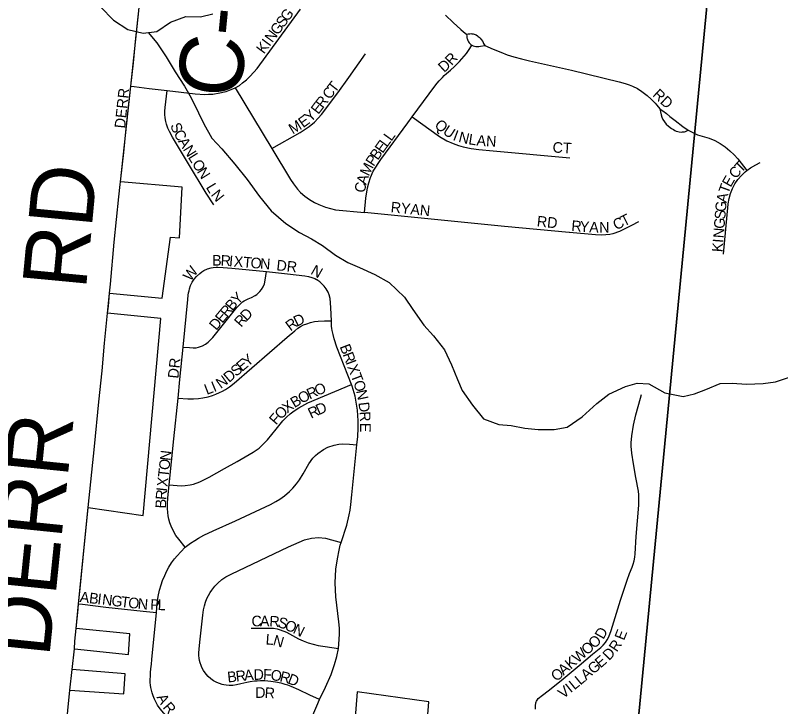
# Model space of a CAD drawing. Extents: x 1410790 to 1770854, y 566777 to 831614.
# Drawn here: x 1608072 to 1611667, y 719313 to 722560 of the extents above; entities that cross this region are included whole.
import ezdxf

# ---------------------------------------------------------------- set-up
doc = ezdxf.new("R2010")
doc.units = 0
for name, color, linetype in [('GM_X_City_Street', 7, 'Continuous'), ('GM_X_City_Street_Text', 7, 'Continuous'), ('GM_X_Corporation', 7, 'Continuous'), ('GM_X_County_Road', 7, 'Continuous'), ('GM_X_County_Road_Text', 7, 'Continuous'), ('GM_X_Minor_River', 7, 'Continuous'), ('GM_X_Section', 7, 'Continuous')]:
    doc.layers.add(name, color=color, linetype=linetype)

msp = doc.modelspace()

# ---------------------------------------------------------------- linework, layer by layer
at = {"layer": 'GM_X_City_Street'}
for points in [[(1608638.8, 722452.7), (1608652.2, 722581.5), (1608657.3, 722630.9), (1608661.3, 722694.3), (1608660.6, 722734.3), (1608654.7, 722796.2), (1608619.8, 723039.5), (1608614, 723092.7), (1608613.9, 723093)], [(1609103.9, 722220.1), (1609124.3, 722231.4), (1609139.8, 722242.6), (1609158.1, 722257), (1609175.4, 722274), (1609208.2, 722310.6), (1609411.1, 722589.5)], [(1610093.1, 722561.4), (1610128, 722526.9), (1610164.5, 722493.4), (1610177.1, 722482.5), (1610191.6, 722471.6)], [(1608614.8, 722226.8), (1608626.9, 722337.8), (1608638.8, 722452.7)], [(1610191.6, 722471.6), (1610198.5, 722472.8), (1610206.3, 722473.9), (1610211.7, 722474.3), (1610216.2, 722474), (1610222.5, 722473.2), (1610231.5, 722470.4), (1610236.7, 722468.2), (1610242.5, 722464.4), (1610246.8, 722461), (1610250.7, 722457.6), (1610255.4, 722452.6), (1610260.8, 722446.4), (1610267.2, 722437.1), (1610271.5, 722428.2), (1610276.9, 722418.5)], [(1610191.6, 722471.6), (1610192.4, 722461.9), (1610193.3, 722455.1), (1610194, 722451.8), (1610195.6, 722446.4), (1610197.4, 722441.3), (1610200.6, 722435.8), (1610204.2, 722431.1), (1610207.4, 722427.6), (1610211.1, 722423.9), (1610216.7, 722419.6)], [(1609936.8, 722083.1), (1610015.5, 722191.7), (1610042.8, 722227.6), (1610053.6, 722240.8), (1610063.2, 722252.2), (1610078.1, 722268.1), (1610086.5, 722277), (1610096.6, 722286.8), (1610116.1, 722301.9), (1610135.5, 722319.7), (1610159.1, 722343.6), (1610190.7, 722381.5), (1610206.4, 722404.1), (1610216.7, 722419.6)], [(1610216.7, 722419.6), (1610222.1, 722417.6), (1610228.5, 722415.8), (1610235.5, 722414.4), (1610239.5, 722414), (1610243.8, 722413.7), (1610248.8, 722413.8), (1610256.6, 722414.6), (1610276.9, 722418.5)], [(1610276.9, 722418.5), (1610317.2, 722400.5), (1610352.7, 722387.1), (1610381.7, 722375.2), (1610414.1, 722365), (1610449.1, 722355.6), (1610487.5, 722347), (1610684.2, 722303), (1610909, 722247.6), (1610935.8, 722240), (1610954.9, 722233.9), (1610970.5, 722227.5), (1610993.7, 722216.6), (1611014.8, 722203), (1611040.4, 722183), (1611059, 722166.1), (1611077.2, 722147), (1611085, 722138.3), (1611100.1, 722121.6)], [(1609277.2, 721934), (1609410.5, 722009.9), (1609451.8, 722037.4), (1609477.3, 722058.5), (1609495.3, 722076.6), (1609510.9, 722095), (1609586.8, 722196.4), (1609637.8, 722268.6), (1609717.6, 722378.7)], [(1608565.2, 721765.2), (1608566.7, 721778.7), (1608581.4, 721915.7), (1608591.7, 722013), (1608607.5, 722159.2), (1608614.8, 722226.8)], [(1608614.8, 722226.8), (1608630, 722225.4), (1608701.3, 722216.6), (1608784.7, 722206.4)], [(1609005, 721670.4), (1608968.9, 721724.5), (1608884.7, 721863.5), (1608810.6, 721987.6), (1608796.6, 722013.9), (1608788.3, 722030.7), (1608782.5, 722048.3), (1608778.8, 722061.8), (1608775.8, 722078.1), (1608774.7, 722094.1), (1608774.3, 722110.7), (1608775.1, 722127.8), (1608784.7, 722206.4)], [(1608784.7, 722206.4), (1608916.9, 722191.6), (1608961.5, 722188.8), (1608979.5, 722189.2), (1609000.2, 722190.3), (1609033.2, 722195.5), (1609062.1, 722203.2), (1609086, 722211.7), (1609103.9, 722220.1)], [(1609103.9, 722220.1), (1609277.2, 721934)], [(1611100.1, 722121.6), (1611102.3, 722106.6), (1611105.7, 722092.9), (1611109.2, 722081.9), (1611113.5, 722071.7), (1611121.4, 722060.1), (1611129.5, 722049.8), (1611140.8, 722039.6), (1611154.8, 722028.5), (1611162.8, 722023.5), (1611170.2, 722019.5), (1611176.2, 722016.8), (1611183.6, 722014.9), (1611190.9, 722013.2), (1611202.1, 722012.2), (1611206.3, 722012.4), (1611214.7, 722013.7), (1611219.8, 722015.2), (1611226.1, 722017.8), (1611232.6, 722020.9)], [(1611100.1, 722121.6), (1611113.1, 722112.4), (1611130.1, 722099.6), (1611146.9, 722085.8), (1611171, 722066.5), (1611207.2, 722038.8), (1611232.6, 722020.9)], [(1609712.8, 721634.4), (1609718.7, 721701.9), (1609726.9, 721750.5), (1609732.9, 721773.7), (1609739.8, 721798.1), (1609753, 721828.1), (1609789.2, 721883), (1609916.2, 722055.2), (1609936.8, 722083.1)], [(1609936.8, 722083.1), (1610064.5, 721991.5), (1610098.3, 721971.2), (1610128.7, 721958), (1610153.6, 721949.5), (1610175.3, 721943), (1610212.7, 721935.5), (1610249.5, 721930.3), (1610315.8, 721924.3), (1610676, 721890.8)], [(1611232.6, 722020.9), (1611247.4, 722013), (1611276.9, 721999.6), (1611320, 721986.7), (1611331.2, 721982.8), (1611357.5, 721971.8), (1611382.8, 721958.2), (1611406.6, 721942.4), (1611428.9, 721924.4), (1611449.3, 721904.4), (1611465.1, 721886.1), (1611507.9, 721831.6)], [(1609277.2, 721934), (1609364.7, 721789.4), (1609379.2, 721769), (1609398, 721744), (1609412.3, 721728), (1609432.4, 721710.8), (1609453.7, 721695.4), (1609478, 721681.2), (1609498.1, 721671.6), (1609528.6, 721659.3), (1609576.5, 721647.3), (1609712.8, 721634.4)], [(1611507.9, 721831.6), (1611524.5, 721843.2), (1611549.8, 721858.4), (1611570.9, 721868.7)], [(1611398, 721437.9), (1611420.5, 721673.1), (1611420.7, 721675), (1611424.8, 721699.6), (1611431.4, 721723.6), (1611440.6, 721746.8), (1611452.3, 721768.8), (1611466.3, 721789.4), (1611482.5, 721808.4), (1611500.5, 721825.6), (1611507.9, 721831.6)], [(1610674.5, 721540.4), (1610673.1, 721540.5), (1610370.4, 721569.1), (1609712.8, 721634.4)], [(1610999, 721589.9), (1610966.4, 721573.3), (1610909.4, 721545.4), (1610878.5, 721534.3), (1610864.5, 721531.2), (1610846.1, 721528.7), (1610823.6, 721527.7), (1610796.7, 721528.8), (1610674.5, 721540.4)], [(1608938, 721348), (1608948.5, 721355.6), (1608958.2, 721361.1), (1608975.3, 721369.3), (1608991.8, 721374.3), (1609001.3, 721376.1), (1609015, 721377.5), (1609023.8, 721377.4), (1609048, 721376.5), (1609089.7, 721373.1), (1609251.2, 721356.8)], [(1608859.9, 721002.3), (1608890, 721000), (1608907.5, 720999.2), (1608921.8, 720999.2), (1608933.2, 721001.9), (1608942.6, 721004.6), (1608951.4, 721008), (1608966, 721016), (1608978.5, 721025), (1608999.9, 721046.7), (1609112.2, 721187.5), (1609123, 721199.7), (1609131, 721206.9), (1609139.3, 721214.1), (1609146.5, 721218.7), (1609153, 721222.5), (1609165.1, 721228.2), (1609181.4, 721235.4), (1609198.1, 721243.7), (1609206.8, 721249.7), (1609213.2, 721255.1), (1609221.2, 721263.4), (1609228.2, 721272), (1609236.2, 721285.3), (1609241.9, 721299.6), (1609245.8, 721316.1), (1609251.2, 721356.8)], [(1608859.9, 721002.3), (1608881.6, 721226.1), (1608884.3, 721245.4), (1608886, 721257.3), (1608888, 721266.4), (1608890.2, 721275.2), (1608895.6, 721291.1), (1608902.6, 721306.6), (1608911.6, 721321.2), (1608922.4, 721334.4), (1608938, 721348)], [(1609251.2, 721356.8), (1609350.7, 721346.8), (1609432.4, 721337.2), (1609449.4, 721333.7), (1609465, 721329.6), (1609478.2, 721324.1), (1609487.4, 721319.2)], [(1609556.4, 721125.5), (1609554.4, 721186.4), (1609553.1, 721209.4), (1609550.4, 721230.4), (1609546.2, 721246.9), (1609540.8, 721260.3), (1609532.4, 721275.3), (1609522.2, 721288.6), (1609510.6, 721301.2), (1609502, 721308.5), (1609493.5, 721314.9), (1609487.4, 721319.2)], [(1608836.3, 720762.4), (1608883.1, 720759.5), (1608897.3, 720759.5), (1608909.2, 720759.5), (1608933.1, 720761.4), (1608952.5, 720763.4), (1608977.7, 720768.5), (1608998.9, 720775.3), (1609014.2, 720781.1), (1609031.2, 720788.7), (1609045, 720795.3), (1609059, 720803.6), (1609077.7, 720815.8), (1609099.7, 720832.6), (1609348.3, 721048.9), (1609384.7, 721078.9), (1609399.2, 721090.8), (1609411.8, 721098.7), (1609426.3, 721106.2), (1609440.6, 721112.1), (1609459.1, 721118), (1609478, 721122.3), (1609494.9, 721123.9), (1609524.4, 721125.8), (1609556.4, 721125.5)], [(1609651.7, 720826.4), (1609582.4, 721002.3), (1609570.3, 721040.7), (1609564.7, 721061.5), (1609560.8, 721079.8), (1609559.1, 721089.8), (1609557.8, 721100.9), (1609556.9, 721112.5), (1609556.4, 721125.5)], [(1608836.3, 720762.4), (1608845, 720849.5), (1608859.9, 721002.3)], [(1608795.3, 720355.1), (1608851.3, 720351.4), (1608870.5, 720352.4), (1608894, 720355.1), (1608908.7, 720359.1), (1608939.2, 720369.9), (1608982.8, 720392.1), (1609054, 720432), (1609113.9, 720464.8), (1609189.6, 720509), (1609216.8, 720528.2), (1609239.7, 720549.5), (1609255.9, 720567.1), (1609297.7, 720617.1), (1609328.4, 720655.2), (1609345.7, 720673.1), (1609363.5, 720689), (1609381.3, 720703.4), (1609403, 720717.7), (1609446.2, 720740.5), (1609651.7, 720826.4)], [(1609676.1, 720543), (1609680.1, 720582.4), (1609683, 720622.2), (1609682.8, 720656), (1609680, 720705.7), (1609668.5, 720771), (1609654.7, 720818.8), (1609651.7, 720826.4)], [(1608795.3, 720355.1), (1608817.2, 720571.5), (1608836.3, 720762.4)], [(1610515.2, 719302.2), (1610515.6, 719318.5), (1610515.8, 719323.8), (1610516.2, 719327.5), (1610517.3, 719331.7), (1610518.9, 719336.1), (1610520.5, 719339.4), (1610523.3, 719344.1), (1610528.6, 719351.2), (1610533.5, 719355.9), (1610541.4, 719362.7), (1610581.2, 719392.2), (1610644.6, 719444.1), (1610682.2, 719476.2), (1610720.6, 719507.5), (1610783.5, 719560.3), (1610821.7, 719591.5), (1610833.5, 719602.4), (1610843.9, 719614.3), (1610852.6, 719627.3), (1610859.8, 719641.3), (1610870.8, 719672), (1610915.1, 719813.7), (1610945.3, 719907.4), (1610956.8, 719938.7), (1610968.7, 719968.3), (1610974.4, 719983.5), (1610979.3, 719999.1), (1610982.2, 720016.3), (1610983.9, 720031), (1610988.5, 720112.6), (1611000, 720260), (1611001.2, 720293), (1611000.6, 720309.1), (1610998.7, 720325), (1610986.8, 720389.6), (1610975.3, 720454.4), (1610968, 720503.3), (1610965.1, 720536.4), (1610965.2, 720553.1), (1610967.7, 720586.2), (1610975.1, 720635.4), (1610986.2, 720683.8), (1611008.4, 720763.1), (1611012.8, 720778.9)], [(1608869.8, 720062.6), (1608894.7, 720081.2), (1608914.5, 720094.1), (1608932.3, 720105), (1608957.1, 720118.4), (1609002, 720138.6), (1609106.2, 720185.8), (1609270.7, 720263.4), (1609295.4, 720277), (1609314, 720288.5), (1609336.2, 720303.8), (1609360, 720324.5), (1609376, 720340), (1609393, 720360.7), (1609406.5, 720379.3), (1609423.5, 720407.2), (1609449.9, 720454.6), (1609469, 720480.1), (1609481.4, 720492.4), (1609492.6, 720502.2), (1609518.9, 720520.7), (1609539.6, 720531.7), (1609569.2, 720541.5), (1609591.8, 720546.2), (1609610.6, 720547.6), (1609641.5, 720546.6), (1609676.1, 720543)], [(1609602.8, 720085.1), (1609628.6, 720165.6), (1609640.7, 720213.7), (1609644.6, 720236.2), (1609648.5, 720262.7), (1609653.3, 720307.8), (1609676.1, 720543)], [(1608869.8, 720062.6), (1608839.3, 720099.8), (1608826, 720117.2), (1608809.6, 720146.5), (1608803.4, 720161.9), (1608797.1, 720177.6), (1608792.4, 720194.1), (1608789.4, 720210.4), (1608788, 720225.8), (1608786.7, 720243.7), (1608787.1, 720267.7), (1608789, 720293.5), (1608795.3, 720355.1)], [(1609009.2, 719879.5), (1609022.6, 719893.5), (1609041.3, 719910.2), (1609060.8, 719923.2), (1609085.5, 719936.3), (1609355.9, 720063.9), (1609430.9, 720096.5), (1609463, 720105.3), (1609496.3, 720107.7), (1609529.4, 720104.2), (1609602.8, 720085.1)], [(1609589.4, 719587), (1609593.4, 719629.5), (1609594, 719656.3), (1609594, 719682.5), (1609591.7, 719711.6), (1609587.2, 719750.7), (1609577.4, 719829.5), (1609574.6, 719894.7), (1609577.8, 719959.8), (1609584.8, 720008.1), (1609592.5, 720049.3), (1609598.6, 720071.9), (1609602.8, 720085.1)], [(1608735, 719755.9), (1608739, 719796.3), (1608743.7, 719830.2), (1608749.3, 719860.6), (1608756.7, 719885.5), (1608764, 719906.8), (1608773.7, 719929.9), (1608784, 719951), (1608793.3, 719969.1), (1608805.7, 719989.3), (1608819.6, 720008.1), (1608831.6, 720022), (1608849.3, 720041.3), (1608869.8, 720062.6)], [(1608940.2, 719519.7), (1608937.1, 719530.2), (1608934.9, 719541.9), (1608934.4, 719553.8), (1608934.4, 719566.2), (1608935.2, 719583.4), (1608938.7, 719616.3), (1608952.2, 719743), (1608956.5, 719768.2), (1608960.9, 719787.8), (1608965.2, 719803.7), (1608972, 719821.7), (1608979.3, 719836.2), (1608987.7, 719850.5), (1608995.4, 719861.4), (1609009.2, 719879.5)], [(1608369.5, 719796.7), (1608387.9, 719794.6), (1608497.1, 719781.6), (1608672.5, 719762.7), (1608735, 719755.9)], [(1608705.9, 719426.4), (1608706.1, 719440.7), (1608706.4, 719456.7), (1608707.6, 719473.3), (1608709.2, 719491.3), (1608711.6, 719513.5), (1608713.2, 719535), (1608735, 719755.9)], [(1609179.8, 719682.4), (1609236.2, 719682.7), (1609284.5, 719681.5), (1609301.2, 719678.4), (1609315.9, 719675.1), (1609345.8, 719663.2), (1609402.5, 719632.3), (1609423.4, 719622.5), (1609447.1, 719613.9), (1609493.8, 719601.4), (1609527.7, 719595.8), (1609589.4, 719587)], [(1609501.5, 719346.9), (1609529.2, 719405.4), (1609556.2, 719464.9), (1609572, 719511.5), (1609582.4, 719549.8), (1609589.4, 719587)], [(1609501.5, 719346.9), (1609455.4, 719368), (1609404, 719392.2), (1609367.2, 719408.5), (1609352.2, 719413.9), (1609338.9, 719418.3), (1609320.6, 719423.5), (1609294.5, 719428.8), (1609272.4, 719432.5), (1609243.6, 719435.3), (1609223.6, 719434.9), (1609208.7, 719433.9), (1609194.9, 719432.8), (1609175, 719430.3), (1609159.4, 719427.2), (1609130.6, 719420.5), (1609110.4, 719415.9), (1609093.6, 719413.7), (1609076.7, 719413), (1609062.4, 719414.3), (1609052.2, 719416.3), (1609042.9, 719418.4), (1609031.4, 719422.1), (1609018.7, 719427.2), (1609002.2, 719435.6), (1608989.6, 719444.8), (1608978, 719455.4), (1608968.1, 719466.3), (1608955.8, 719484.2), (1608948.6, 719497), (1608944.2, 719507.6), (1608940.2, 719519.7)], [(1609435.6, 719152.8), (1609392.9, 719161.2), (1609349.5, 719167.4), (1609056.1, 719196.2), (1608910, 719212.1), (1608896.4, 719214), (1608879.6, 719217.7), (1608863.4, 719223.1), (1608848.4, 719228.4), (1608819.3, 719242.6), (1608793.1, 719260.5), (1608770.1, 719282.7), (1608752.4, 719304.1), (1608740.6, 719320.9), (1608732.6, 719335.9), (1608725.6, 719349.1), (1608719.5, 719364.4), (1608714.5, 719379.1), (1608709.2, 719403.1), (1608707.2, 719414.6), (1608705.9, 719426.4)], [(1609435.6, 719152.8), (1609459.8, 719241.8), (1609474.9, 719284.7), (1609487.6, 719317.6), (1609501.5, 719346.9)]]:
    msp.add_lwpolyline(points, dxfattribs=at)
at = {"layer": 'GM_X_Corporation'}
msp.add_lwpolyline([(1608319.4, 719296.1), (1608328.8, 719391.6), (1608581.5, 719374), (1608588.5, 719467.8), (1608339.3, 719488.3), (1608349.3, 719585.6), (1608603.2, 719558.9), (1608610.2, 719656.2), (1608358.1, 719680.5), (1608369.5, 719796.7), (1608414.9, 720249.5), (1608671.8, 720211.7), (1608756, 721137.1), (1608505.7, 721160.9), (1608514.5, 721254.9), (1608762.2, 721232.3), (1608800.3, 721519), (1608843.7, 721515.5), (1608855, 721752.5), (1608566.7, 721778.7), (1608614.8, 722226.8), (1608652.2, 722581.5)], dxfattribs=at)
msp.add_lwpolyline([(1609627.6, 718745.4), (1609964.4, 718699.2), (1610014.8, 719336.4), (1609678, 719382.6)], close=True, dxfattribs=at)
at = {"layer": 'GM_X_County_Road'}
for points in [[(1608369.5, 719796.7), (1608376.4, 719867.8), (1608391.3, 720012.4), (1608414.9, 720249.4), (1608443.7, 720534.6), (1608464.5, 720745.2), (1608479.8, 720891), (1608491.3, 721020.7), (1608505.6, 721160.9), (1608509.2, 721193.8), (1608514.5, 721254.9), (1608519, 721298), (1608536.4, 721494.3), (1608558.7, 721707.1), (1608565.2, 721765.2)], [(1608279.7, 718902.9), (1608284.3, 718951), (1608290.9, 719018.9), (1608297.2, 719082.6), (1608304.8, 719144.4), (1608319.4, 719296.1), (1608328.8, 719391.6), (1608339.3, 719488.3), (1608349.3, 719585.6), (1608352.2, 719620.7), (1608358.1, 719680.5), (1608367, 719771.3), (1608369.5, 719796.7)]]:
    msp.add_lwpolyline(points, dxfattribs=at)
at = {"layer": 'GM_X_Minor_River'}
for points in [[(1608472.1, 722600.3), (1608533.5, 722537.8), (1608601.1, 722493.3), (1608672.9, 722476.8), (1608736.9, 722484.3), (1608801.1, 722527.8), (1608873.2, 722555.3), (1608941.1, 722552.8), (1608999.1, 722566.4)], [(1608695.8, 722479.4), (1608736.5, 722430.2), (1608779.9, 722365.9), (1608823.3, 722295.5), (1608866.8, 722227.1), (1608898.3, 722172.8), (1608931.7, 722102.5), (1608957.3, 722050.3), (1608994.8, 721983.9), (1609042.3, 721933.5), (1609103.7, 721861), (1609161.1, 721788.5), (1609218.4, 721710), (1609273.9, 721641.5), (1609343.3, 721583), (1609406.9, 721540.5), (1609462.6, 721510), (1609514.3, 721479.6), (1609575.9, 721433.1), (1609633.6, 721398.7), (1609689.3, 721376.2), (1609761, 721343.7), (1609828.6, 721305.2), (1609900, 721236.6), (1609939.5, 721178.2), (1609990.9, 721105.8), (1610036.5, 721055.4), (1610087.9, 720989), (1610121.4, 720918.7), (1610148.8, 720850.4), (1610170.4, 720798.2), (1610219.8, 720729.8), (1610271.3, 720665.3), (1610343, 720638.8), (1610400.9, 720634.3), (1610464.7, 720621.9), (1610528.6, 720615.4), (1610602.5, 720614.8), (1610664.5, 720626.4), (1610734.7, 720673.9), (1610803.1, 720737.5), (1610859.4, 720781.1), (1610937.5, 720816.6), (1610993.6, 720832.2), (1611047.5, 720829.8), (1611123.1, 720787.2), (1611208.8, 720770.5), (1611262.9, 720782.2), (1611314.9, 720803.8), (1611383.1, 720831.3), (1611439, 720832.9), (1611506.9, 720828.4), (1611584.8, 720831.9), (1611642.8, 720839.4), (1611712.9, 720862.9)]]:
    msp.add_lwpolyline(points, dxfattribs=at)
at = {"layer": 'GM_X_Section'}
for points in [[(1606124.7, 724419.8), (1611453.4, 723988.8), (1610940.2, 718643.2), (1605628.3, 719130)], [(1611453.4, 723988.8), (1616759.9, 723538.1), (1616296.8, 718203.7), (1610940.2, 718643.2)]]:
    msp.add_lwpolyline(points, close=True, dxfattribs=at)

# ---------------------------------------------------------------- texts
at = {"layer": 'GM_X_City_Street_Text'}
for s, rotation, p in [('G', 53.4898, (1609352.3, 722527.6)), ('S', 53.4801, (1609331.4, 722499.3)), ('G', 53.4898, (1609305.2, 722463.9)), ('N', 53.4898, (1609279, 722428.6)), ('I', 53.4711, (1609265.9, 722410.9)), ('K', 53.4841, (1609239.7, 722375.5)), ('R', 47.1292, (1610121.5, 722321.7)), ('D', 42.403, (1610085.9, 722288.9)), ('T', 52.2232, (1609573.2, 722193)), ('DERR', 83.9961, (1608587.4, 722027.5)), ('C', 52.219, (1609548.9, 722161.7)), ('RD', 317.1199, (1611062.1, 722183.2)), ('E', 52.5052, (1609495.2, 722092)), ('R', 52.2315, (1609516.6, 722119.9)), ('Y', 44.2189, (1609458.4, 722055.5)), ('E', 36.0034, (1609423.9, 722029.7)), ('S', 292.9331, (1608798.4, 722043.5)), ('M', 31.1637, (1609374.9, 721999.9)), ('Q', 318.7277, (1610037.4, 722039.3)), ('U', 326.7279, (1610076.5, 722005.6)), ('C', 297.7977, (1608814.1, 722006.9)), ('I', 339.5593, (1610124.2, 721976)), ('N', 346.2047, (1610150.8, 721966.5)), ('A', 301.9346, (1608834.5, 721968.4)), ('L', 54.0811, (1609817.5, 721937.6)), ('L', 54.0811, (1609838.1, 721966.1)), ('L', 351.114, (1610198.2, 721955.1)), ('A', 355.2064, (1610236.8, 721949.1)), ('N', 356.784, (1610282.2, 721945.4)), ('N', 302.0001, (1608857.9, 721931)), ('B', 54.9085, (1609774.3, 721876.8)), ('E', 54.2337, (1609796.9, 721909.1)), ('CT', 356.8222, (1610594.6, 721916)), ('L', 302.0125, (1608881.2, 721893.7)), ('P', 56.4539, (1609755, 721847.7)), ('O', 301.9984, (1608899.8, 721863.9)), ('M', 63.4512, (1609732.2, 721801.9)), ('T', 45.4636, (1611481, 721818.1)), ('N', 302.0001, (1608923.2, 721826.5)), ('C', 48.4028, (1611455.2, 721789)), ('A', 73.0788, (1609720.2, 721761.9)), ('E', 60.3669, (1611431.9, 721749.7)), ('L', 300.9919, (1608965.8, 721752.8)), ('C', 79.2282, (1609713.2, 721724.3)), ('T', 69.6901, (1611420.6, 721718.7)), ('N', 308.7053, (1608988.1, 721716.7)), ('A', 78.6686, (1611412.5, 721677.5)), ('RYAN', 354.1419, (1609833.4, 721635.5)), ('G', 84.9006, (1611408.8, 721635.1)), ('RD', 353.982, (1610519.9, 721569.5)), ('T', 26.4599, (1610930.2, 721567.5)), ('S', 85.4882, (1611406.1, 721600.1)), ('R', 355.8192, (1610682.5, 721547.7)), ('Y', 355.8209, (1610722, 721544.8)), ('A', 357.0431, (1610767, 721541.5)), ('N', 1.142, (1610814.9, 721539.2)), ('C', 25.4078, (1610893.5, 721550.1)), ('G', 85.4999, (1611402.6, 721556.3)), ('N', 85.4705, (1611399.1, 721512.4)), ('I', 85.494, (1611397.4, 721490.5)), ('K', 85.4923, (1611393.9, 721446.6)), ('B', 359.7085, (1608996.4, 721384.9)), ('R', 356.9872, (1609035.4, 721384.7)), ('I', 355.2727, (1609074.6, 721382.7)), ('X', 355.142, (1609096.5, 721380.9)), ('T', 355.132, (1609140.3, 721377.1)), ('O', 355.139, (1609175.4, 721374.2)), ('N', 356.3673, (1609220.4, 721370.3)), ('DR', 353.9934, (1609296.7, 721362.9)), ('W', 52.2356, (1608894.9, 721308.2)), ('N', 330.501, (1609455.7, 721347.6)), ('Y', 44.459, (1609116.1, 721198.4)), ('B', 50.3654, (1609091.8, 721168.9)), ('R', 50.3795, (1609066.6, 721138.4)), ('E', 50.3588, (1609044.1, 721111.2)), ('R', 48.7638, (1609132.7, 721092.5)), ('D', 45.9118, (1609158.3, 721121.7)), ('D', 26.1643, (1609394.1, 721097.2)), ('D', 50.3707, (1609016, 721077.4)), ('R', 36.8505, (1609364.6, 721074.8)), ('B', 290.7777, (1609594.9, 721004.9)), ('Y', 40.2532, (1609163.2, 720907.1)), ('R', 290.755, (1609608.9, 720967.8)), ('DR', 84.0977, (1608837.6, 720852.9)), ('E', 40.2323, (1609136.4, 720884.4)), ('I', 290.7667, (1609623, 720930.8)), ('S', 40.2428, (1609109.5, 720861.7)), ('X', 290.7722, (1609630.8, 720910.2)), ('N', 35.8086, (1609036.9, 720804.8)), ('D', 40.3009, (1609075.9, 720833.2)), ('T', 290.7767, (1609646.4, 720869.1)), ('L', 21.0101, (1608971.3, 720777.2)), ('I', 22.3246, (1609005.3, 720790.2)), ('O', 23.7295, (1609490.2, 720772)), ('O', 288.663, (1609658.7, 720836.6)), ('O', 28.4814, (1609416.4, 720735.3)), ('R', 24.1425, (1609454.2, 720755.8)), ('N', 282.0215, (1609672.4, 720796.4)), ('X', 37.8098, (1609349.5, 720689.2)), ('B', 30.8472, (1609382.9, 720715.2)), ('O', 44.6136, (1609319.3, 720659.3)), ('R', 25.0228, (1609461.2, 720665.3)), ('D', 24.0912, (1609496.9, 720681.9)), ('D', 276.7264, (1609683.4, 720741.5)), ('F', 49.3898, (1609297.2, 720633.4)), ('R', 274.0112, (1609688.5, 720698.5)), ('E', 268.798, (1609691.9, 720647)), ('N', 83.4344, (1608800.3, 720466.6)), ('O', 83.4064, (1608795.2, 720422.8)), ('T', 83.4318, (1608791.2, 720387.9)), ('X', 83.4064, (1608786.1, 720344.1)), ('R', 85.6236, (1608780.7, 720283.3)), ('I', 83.6501, (1608783.7, 720322.3)), ('B', 89.3442, (1608780.3, 720244.6)), ('A', 353.3195, (1608372.8, 719805.3)), ('B', 353.3058, (1608416.5, 719800.1)), ('I', 353.2978, (1608455.8, 719795.5)), ('N', 353.31, (1608477.7, 719793)), ('G', 353.2978, (1608521.4, 719787.8)), ('T', 353.3188, (1608565.1, 719782.7)), ('O', 353.2978, (1608600.1, 719778.6)), ('N', 355.0596, (1608645.5, 719773.3)), ('P', 357.6181, (1608704.9, 719768.8)), ('L', 357.7066, (1608740.2, 719767.4)), ('C', 359.7571, (1609181.3, 719690.9)), ('A', 359.7562, (1609220.9, 719690.7)), ('R', 356.769, (1609264.2, 719690.6)), ('S', 343.06, (1609300.6, 719688.9)), ('O', 334.5883, (1609332.4, 719679.4)), ('N', 333.6402, (1609372, 719660.6)), ('D', 60.4592, (1610833.9, 719626.6)), ('E', 68.1546, (1610931, 719621.6)), ('L', 355.8171, (1609246.6, 719606)), ('N', 343.7153, (1609279, 719603.9)), ('O', 43.4068, (1610791.9, 719583.6)), ('O', 40.9703, (1610757, 719553.2)), ('R', 56.3726, (1610897.7, 719567)), ('W', 40.955, (1610713.8, 719515.7)), ('D', 46.0186, (1610860.9, 719527.7)), ('K', 40.9863, (1610680.6, 719486.8)), ('E', 40.6804, (1610820.6, 719492.5)), ('A', 40.9474, (1610647.3, 719458)), ('G', 40.4607, (1610787, 719463.9)), ('B', 6.0344, (1609070.3, 719426.9)), ('R', 6.0547, (1609109.7, 719431)), ('A', 5.3409, (1609148.9, 719435.2)), ('D', 1.1366, (1609191.7, 719439.2)), ('F', 358.8526, (1609235.2, 719440.1)), ('O', 351.1342, (1609268.6, 719439.6)), ('R', 346.2936, (1609311, 719433)), ('D', 339.1932, (1609347.9, 719424.1)), ('O', 40.9639, (1610614.1, 719429.1)), ('L', 39.5864, (1610725.6, 719412.5)), ('A', 40.1737, (1610753.2, 719435.3)), ('I', 38.5359, (1610680.3, 719376)), ('L', 39.045, (1610697.8, 719390)), ('D', 359.7814, (1609198.9, 719355)), ('R', 356.1843, (1609242, 719354.9)), ('V', 38.3082, (1610645.6, 719348.6)), ('A', 297.3372, (1608734.6, 719358.6)), ('R', 310.7159, (1608761.9, 719309))]:
    msp.add_text(s, height=50, rotation=rotation, dxfattribs=at).set_placement(p)
at = {"layer": 'GM_X_County_Road_Text'}
for s, rotation, p in [('C-385', 84.4222, (1609129.5, 722165.8)), ('RD', 84.5765, (1608403.2, 721268.1)), ('DERR', 84.1633, (1608231.4, 719541.7))]:
    msp.add_text(s, height=300, rotation=rotation, dxfattribs=at).set_placement(p)

doc.saveas('drawing.dxf')
